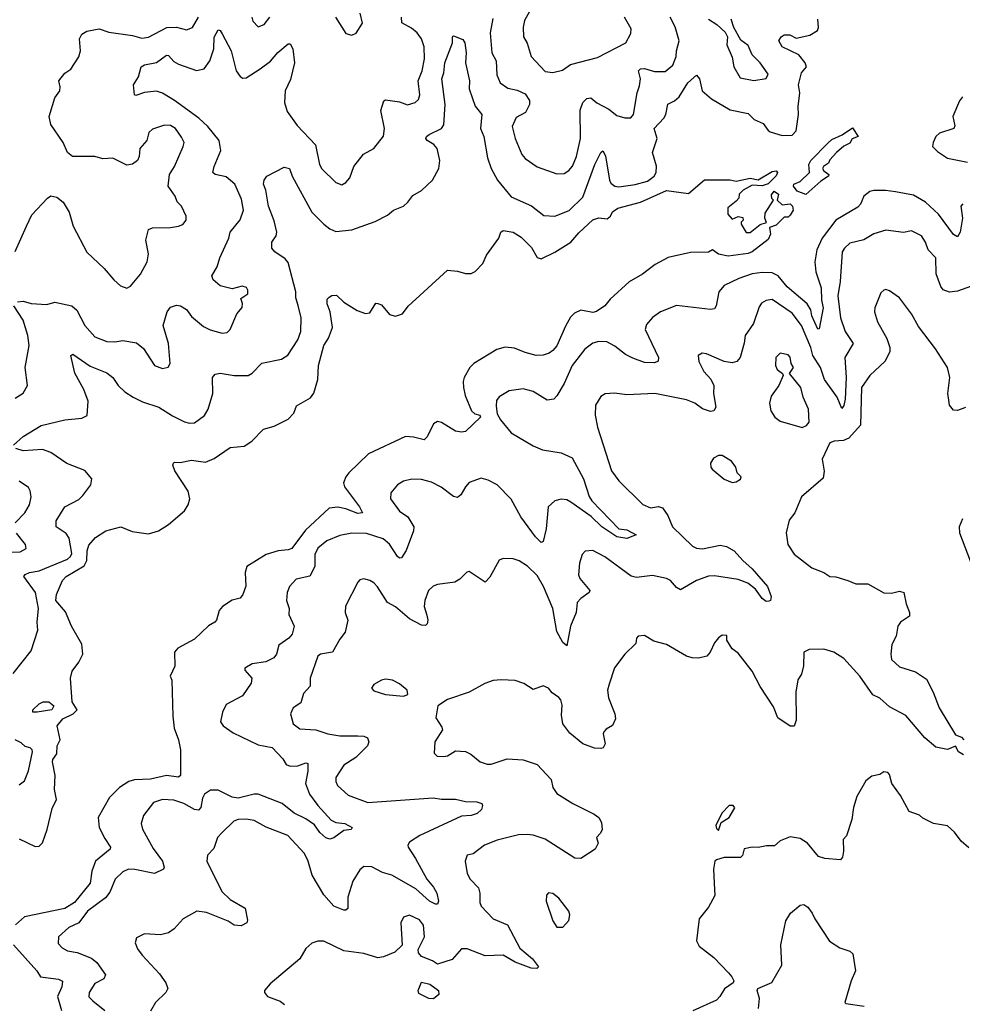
# Model space of a CAD drawing. Extents: x 1839239 to 1929705, y 762242 to 910352.
# Tile 414 of 429: x 1889368 to 1894100, y 900716 to 905662. Entities that reach past the tile are written whole.
import ezdxf

# ---------------------------------------------------------------- set-up
doc = ezdxf.new("R2010")
doc.units = 0

msp = doc.modelspace()

# ---------------------------------------------------------------- linework, layer by layer
at = {"layer": '0CON10XD'}
for points in [[(1889939.2, 905335), (1889964.6, 905375), (1889977.1, 905425), (1889994.7, 905435.3), (1890055, 905446), (1890105, 905483.3), (1890115, 905481.1), (1890141.2, 905451.2), (1890165, 905437.6), (1890255, 905406.7), (1890293.8, 905415), (1890322.5, 905455), (1890342.5, 905515), (1890345, 905573.3), (1890365, 905610), (1890375, 905606.7), (1890385, 905591.2), (1890430, 905505), (1890455, 905404), (1890475, 905375.8), (1890488.3, 905368.3), (1890505, 905370), (1890575, 905415.3), (1890626.6, 905453.4), (1890663.8, 905496.2), (1890715, 905540.8), (1890725, 905540), (1890739.6, 905515), (1890748.2, 905445), (1890728.1, 905361.9), (1890700, 905305), (1890697.9, 905245), (1890711.1, 905201.1), (1890761.1, 905131.1), (1890852.4, 905032.4), (1890873.3, 904935), (1890885, 904912), (1890955, 904844), (1890985, 904832.5), (1891005, 904844.2), (1891025, 904866.7), (1891045.7, 904925), (1891094.5, 904985.5), (1891146.2, 905015), (1891195, 905077.5), (1891199.4, 905115), (1891180.4, 905205), (1891195.6, 905254.4), (1891205, 905258.6), (1891275, 905249.6), (1891315, 905234.4), (1891353.6, 905246.4), (1891369.8, 905260.2), (1891377.3, 905285), (1891368.1, 905355), (1891388.7, 905405), (1891400.7, 905465), (1891398.5, 905525), (1891384.5, 905565), (1891363.1, 905595), (1891335, 905619.2), (1891286.1, 905646.1), (1891285.4, 905675)], [(1890532.5, 905675), (1890538.8, 905655), (1890565, 905626.2), (1890595, 905638), (1890624.3, 905675)], [(1890954.1, 905674.1), (1891005, 905592.5), (1891035, 905583.3), (1891056.4, 905593.6), (1891088.8, 905645), (1891076.7, 905695)], [(1891935, 905717.5), (1891902.3, 905657.7), (1891894.6, 905624.6), (1891896.7, 905575), (1891914.6, 905544.6), (1891936.2, 905476.2), (1892005, 905401.2), (1892045, 905396.2), (1892092.3, 905407.7), (1892133.3, 905436.7), (1892267.9, 905472.1), (1892410, 905545), (1892435, 905592.5), (1892437.1, 905615), (1892404.6, 905674.6)], [(1890180.9, 905070.9), (1890150.6, 905115), (1890125, 905130.4), (1890095, 905132.7), (1890035, 905111.4), (1890016, 905095), (1890006, 905055), (1889971.9, 905015), (1889967.5, 904975), (1889958.8, 904955), (1889935, 904936.2), (1889905, 904931.2), (1889835, 904965.6), (1889785, 904962.2), (1889745, 904974), (1889633.3, 904975), (1889608, 904995), (1889585.8, 905045), (1889523.8, 905135), (1889516.2, 905175), (1889545, 905270), (1889568.8, 905305), (1889571.2, 905325), (1889564, 905355), (1889595, 905393.8), (1889625, 905413.8), (1889664.3, 905475), (1889673.1, 905505), (1889667.5, 905565), (1889680.2, 905589.8), (1889705, 905604.4), (1889766.6, 905616.6), (1889815, 905598.5), (1889935, 905581.5), (1889980.7, 905569.3), (1890015, 905573.8), (1890107.3, 905622.7), (1890154.7, 905624.7), (1890205, 905610.6), (1890235, 905622.5), (1890266.3, 905673.7)], [(1891717.1, 904967.1), (1891735.5, 904915), (1891767.1, 904855), (1891835, 904772.5), (1891936.4, 904726.4), (1891998.8, 904678.8), (1892055, 904674.6), (1892126, 904704), (1892195, 904771.1), (1892254.8, 904935.2), (1892284.6, 904995.4), (1892295, 905003.3), (1892308.7, 904978.7), (1892328.8, 904855), (1892335, 904841.4), (1892355, 904825.6), (1892375, 904821.5), (1892456.8, 904833.2), (1892518.7, 904851.3), (1892552.5, 904875), (1892563.6, 904895), (1892564.2, 904925.8), (1892545.3, 904995), (1892568.7, 905065), (1892552.3, 905115), (1892602.2, 905167.8), (1892611.2, 905185), (1892622.3, 905237.7), (1892655, 905253.8), (1892679.1, 905275), (1892721.1, 905345), (1892765, 905383.8), (1892780, 905365), (1892793.5, 905305), (1892840.8, 905265), (1892935, 905209.2), (1893025, 905190.9), (1893055, 905159.6), (1893100.7, 905140.7), (1893124.7, 905104.7), (1893135, 905099.1), (1893195, 905080), (1893245, 905081.9), (1893265, 905103.8), (1893278.2, 905185), (1893275.4, 905225), (1893283.3, 905295), (1893278.2, 905335), (1893292.2, 905395), (1893317.5, 905425), (1893310.8, 905445), (1893279.5, 905485), (1893195.6, 905525), (1893178.8, 905555), (1893189.6, 905575), (1893206.2, 905585), (1893234, 905585), (1893265, 905569.2), (1893335, 905584.4), (1893372, 905608), (1893378.3, 905621.7), (1893374.6, 905664.6)], [(1891743.1, 905666.9), (1891729.7, 905595), (1891737.5, 905495), (1891759.6, 905455), (1891762.7, 905385), (1891780.6, 905345), (1891818, 905318), (1891865, 905308.4), (1891905, 905288.9), (1891926.7, 905255), (1891927.1, 905235), (1891907, 905195), (1891860.2, 905169.8), (1891840.4, 905125), (1891855.6, 905065), (1891889.4, 904985), (1891905, 904964.4), (1891965, 904923.1), (1892065, 904886.9), (1892101.3, 904888.7), (1892125, 904904.3), (1892143.3, 904926.7), (1892163.1, 904975), (1892182.7, 905065), (1892181.9, 905208.1), (1892194.1, 905245.9), (1892215, 905265.6), (1892235, 905269.5), (1892265, 905243.3), (1892325, 905212.1), (1892365, 905181.1), (1892405, 905169.2), (1892435, 905168), (1892448.6, 905185), (1892466.9, 905295), (1892478.9, 905328.9), (1892483.6, 905365), (1892474.8, 905405), (1892483.6, 905415), (1892505, 905417.2), (1892555, 905402.2), (1892608.8, 905401.2), (1892647.1, 905432.9), (1892663.6, 905476.4), (1892664.7, 905505.3), (1892677.8, 905555), (1892657.5, 905625), (1892633.7, 905673.7)], [(1892824.8, 905664.8), (1892867.6, 905637.6), (1892909.6, 905599.6), (1892920.7, 905575), (1892918.2, 905535), (1892943.9, 905473.9), (1892952.5, 905425), (1892985, 905370), (1893054, 905356), (1893115, 905366.7), (1893125, 905387.5), (1893084.5, 905444.5), (1893045.6, 905485), (1893025, 905532.9), (1892988.5, 905558.5), (1892952.4, 905622.4), (1892939.6, 905665)], [(1889336.2, 903525), (1889385, 903568.9), (1889475, 903623.1), (1889595, 903652.7), (1889680.2, 903659.8), (1889706.1, 903673.9), (1889711.1, 903745), (1889689.4, 903805), (1889645, 903886.2), (1889624.2, 903975), (1889635, 903982), (1889721.2, 903921.2), (1889805, 903888.5), (1889835.5, 903865), (1889862.5, 903825), (1889895, 903792.5), (1889938, 903765), (1889985, 903742.7), (1890066, 903716), (1890135, 903671.5), (1890195, 903642.2), (1890220, 903635), (1890245, 903636.7), (1890295, 903673.3), (1890313.8, 903705), (1890337.7, 903785), (1890335.8, 903864.2), (1890349.5, 903880.5), (1890375, 903887.1), (1890445, 903874.6), (1890515, 903873.8), (1890535, 903885.6), (1890583.6, 903936.4), (1890682.6, 903957.4), (1890713.7, 903976.3), (1890765, 904054), (1890778.9, 904095), (1890780.5, 904165), (1890765.6, 904225.6), (1890754.1, 904265), (1890753.8, 904295), (1890715, 904442.9), (1890701, 904461), (1890648.1, 904495), (1890634.5, 904515), (1890634.4, 904545), (1890654.6, 904575.4), (1890658.2, 904595), (1890645, 904652), (1890616.2, 904725), (1890603.8, 904805), (1890591.9, 904835), (1890595.7, 904855), (1890608.8, 904875), (1890695, 904920.3), (1890722.5, 904915), (1890735.9, 904875), (1890835, 904695.4), (1890895, 904634.7), (1890925, 904610.8), (1890955, 904597.5), (1891035, 904606.9), (1891152.1, 904647.9), (1891215, 904680), (1891245, 904704.2), (1891295, 904725.8), (1891315.7, 904745), (1891341.7, 904778.3), (1891385, 904804.3), (1891440.6, 904855), (1891471.3, 904915), (1891476.8, 904955), (1891463.6, 905015), (1891447.5, 905035), (1891413.1, 905055), (1891406.5, 905065), (1891409.4, 905075), (1891423.3, 905085), (1891485.5, 905114.5), (1891496.7, 905133.3), (1891503.6, 905235), (1891486.5, 905365), (1891497.5, 905395), (1891502.7, 905445), (1891540.8, 905545), (1891540, 905575), (1891545, 905580), (1891592.1, 905562.1), (1891602.9, 905545), (1891609.4, 905495), (1891606.2, 905445), (1891625.5, 905355), (1891623.8, 905315), (1891655, 905228), (1891688.1, 905185), (1891681.5, 905115), (1891697.1, 905075), (1891717.1, 904967.1)], [(1889357.5, 904245), (1889385, 904248), (1889425, 904236.1), (1889505, 904231.5), (1889545, 904243.7), (1889630, 904225), (1889655, 904202.9), (1889695.6, 904125), (1889745, 904068.9), (1889805, 904045.6), (1889845, 904043.3), (1889885, 904050), (1889955, 904038.6), (1889990.3, 904010.3), (1890044, 903925), (1890085, 903909.2), (1890113, 903917), (1890122.5, 903935), (1890114.4, 904035), (1890088.6, 904125), (1890108.6, 904195), (1890125, 904218), (1890155, 904228), (1890175, 904224.2), (1890205, 904205.7), (1890230.2, 904170.2), (1890291.2, 904121.2), (1890324.6, 904104.6), (1890385, 904087.8), (1890408.9, 904091.1), (1890424.2, 904105), (1890458.8, 904185), (1890484.1, 904215.9), (1890486.1, 904236.1), (1890478.3, 904261.7), (1890512.5, 904285), (1890513, 904303), (1890505.9, 904315.9), (1890485, 904322.5), (1890435, 904310), (1890375, 904324.2), (1890339.2, 904355), (1890332.9, 904375), (1890359.7, 904420.3), (1890373.1, 904465), (1890417.8, 904565), (1890424.4, 904595), (1890475, 904656), (1890491.5, 904705), (1890480.9, 904760.9), (1890447.8, 904835), (1890405, 904873.1), (1890350, 904885), (1890338.1, 904895), (1890343.9, 904925), (1890377.1, 905005), (1890368.9, 905055), (1890311.8, 905125), (1890267, 905167), (1890145, 905255.3), (1890085, 905292.9), (1890055, 905303.1), (1889995, 905295.9), (1889951.1, 905281.1), (1889944.3, 905285), (1889939.2, 905335)], [(1894100.8, 905275), (1894085.9, 905254.1), (1894052.9, 905175), (1894062, 905128), (1894056.7, 905115), (1893985, 905091.5), (1893967.5, 905075), (1893952.9, 905045), (1893950.6, 905025), (1893975, 905000), (1894025, 904965.5), (1894125, 904946.4)], [(1893315, 904783.8), (1893270, 904800), (1893252, 904825), (1893253.8, 904835), (1893285, 904848.5), (1893332, 904895), (1893328.8, 904935), (1893338.8, 904955), (1893425, 905042), (1893445, 905060), (1893497, 905083), (1893548.8, 905118.8), (1893577.5, 905075), (1893546.7, 905063.3), (1893535, 905041.4), (1893505, 905026.9), (1893468, 904995), (1893435, 904957.5), (1893428.3, 904941.7), (1893402.5, 904925), (1893397.5, 904915), (1893405, 904902.5), (1893430, 904885), (1893427.5, 904875), (1893389.7, 904850.3), (1893315, 904783.8)], [(1889345, 904498), (1889402.2, 904625), (1889428.7, 904681.3), (1889507.5, 904765), (1889525, 904776.7), (1889555, 904770), (1889586.7, 904745), (1889616.2, 904695), (1889636, 904625), (1889705, 904493.8), (1889792.7, 904412.7), (1889840, 904355), (1889874.2, 904324.2), (1889905, 904314), (1889925, 904324), (1889975, 904384), (1890008.1, 904445), (1890014.4, 904485), (1890000.8, 904555), (1890015, 904607.5), (1890035, 904616.7), (1890125, 904617.5), (1890165, 904624), (1890186.8, 904633.2), (1890204, 904655), (1890204, 904675), (1890180, 904725), (1890157.7, 904747.7), (1890148, 904775), (1890114, 904825), (1890120, 904885), (1890145.9, 904924.1), (1890189.4, 905025), (1890192.9, 905045), (1890180.9, 905070.9)], [(1889365, 901547.1), (1889445, 901509.2), (1889465, 901510.8), (1889482, 901528), (1889506, 901595), (1889530.8, 901699.2), (1889552.5, 901745), (1889543.3, 901795), (1889546.1, 901866.1), (1889532.7, 901935), (1889533.8, 901946.2), (1889554.7, 901975), (1889555.5, 902015), (1889570.4, 902045), (1889555.4, 902115), (1889585, 902149.7), (1889636, 902175), (1889656.2, 902195), (1889631.4, 902235), (1889623.4, 902355), (1889630.9, 902389.1), (1889664.8, 902435.2), (1889684.7, 902475), (1889680.2, 902525), (1889627.5, 902615), (1889598.2, 902688.2), (1889549.5, 902745), (1889553.3, 902775), (1889583.6, 902845), (1889601.8, 902865), (1889691.5, 902918.5), (1889704.3, 902945), (1889706, 902994), (1889715, 903022), (1889748.7, 903061.3), (1889801.2, 903095), (1889875, 903114.4), (1889931.9, 903091.9), (1890015, 903078.8), (1890064.8, 903095.2), (1890114.3, 903125.7), (1890195.5, 903195), (1890214.5, 903225), (1890222.1, 903255), (1890213.4, 903293.4), (1890146.2, 903395), (1890137.5, 903425), (1890140, 903435), (1890145, 903440), (1890173, 903437), (1890231.2, 903448.8), (1890301.2, 903438.8), (1890345, 903457.5), (1890425, 903513.3), (1890495, 903520), (1890533.3, 903545), (1890592.5, 903605), (1890645, 903620.8), (1890715.5, 903654.5), (1890744.2, 903685), (1890757.3, 903722.7), (1890828.3, 903761.7), (1890844, 903786), (1890864.7, 903855), (1890867.3, 903925), (1890894.4, 904025), (1890918.2, 904061.8), (1890938, 904115), (1890927.1, 904195), (1890910.8, 904235), (1890912, 904258), (1890921.7, 904268.3), (1890935, 904276.2), (1890957.7, 904277.7), (1890995, 904243.3), (1891061.3, 904201.3), (1891103.9, 904186.1), (1891125, 904190), (1891155, 904237.5), (1891165, 904236.7), (1891185, 904228.8), (1891225, 904181.2), (1891255, 904172.5), (1891288.8, 904185), (1891317.3, 904222.7), (1891396.2, 904295), (1891515, 904403.3), (1891565, 904398.8), (1891605, 904387.5), (1891635, 904387.5), (1891655, 904397.5), (1891692.3, 904437.7), (1891711.7, 904478.3), (1891772.5, 904565), (1891782.5, 904595), (1891795, 904602.5), (1891845, 904593.8), (1891885, 904569.2), (1891936.8, 904516.8), (1891965, 904467.5), (1891985, 904461.2), (1892055, 904493.8), (1892135, 904544.3), (1892175, 904591.1), (1892245, 904656.5), (1892275, 904666.9), (1892317.7, 904662.3), (1892333.3, 904675), (1892343.4, 904696.6), (1892371.2, 904715), (1892484.7, 904745.3), (1892615, 904804.5), (1892725, 904788.6), (1892805, 904857.5), (1892935, 904858), (1892965, 904850), (1893035, 904866), (1893075, 904857.5), (1893145, 904900), (1893165, 904902.5), (1893172.5, 904895), (1893165, 904877.5), (1893125, 904836.7), (1893095, 904827.5), (1893045, 904830), (1893000, 904805), (1892980, 904785), (1892977.5, 904765), (1892965, 904750), (1892923, 904717), (1892922.5, 904685), (1892945, 904660), (1892975, 904672.5), (1892998.3, 904668.3), (1893000, 904655), (1892990, 904645), (1892990, 904635), (1893015, 904592.5), (1893035, 904592.5), (1893085, 904632.5), (1893117.5, 904642.5), (1893108.6, 904665), (1893109.7, 904690.3), (1893152.5, 904755), (1893144.2, 904764.2), (1893142.7, 904782.7), (1893155, 904800), (1893176.2, 904785), (1893170, 904755), (1893195, 904732.5), (1893235, 904737.5), (1893247.5, 904725), (1893250, 904705), (1893235, 904680), (1893225, 904670), (1893205, 904670), (1893165, 904630), (1893131.7, 904618.3), (1893137.5, 904585), (1893125, 904557.5), (1893044, 904495), (1893025, 904486.7), (1892925, 904474), (1892875, 904483.6), (1892845, 904505.7), (1892825, 904494.2), (1892735, 904492.9), (1892622.9, 904467.1), (1892557.6, 904432.4), (1892495, 904383.8), (1892426.9, 904345), (1892331.8, 904258.2), (1892305, 904223.8), (1892264.2, 904195.8), (1892245, 904191.5), (1892185, 904202.8), (1892152.4, 904187.6), (1892132.9, 904167.1), (1892107.7, 904122.2), (1892065, 904023.3), (1892045, 903999.6), (1892025, 903987.1), (1891995, 903976.7), (1891960, 903975), (1891905, 903989.4), (1891852.1, 904012.1), (1891805, 904016.5), (1891762.9, 904005), (1891648.1, 903935), (1891628.1, 903915), (1891599.4, 903865), (1891593.5, 903845), (1891595.4, 903815), (1891603.9, 903775), (1891636.7, 903696.7), (1891652.4, 903682.4), (1891678, 903675), (1891681.2, 903665), (1891606.1, 903593.9), (1891585, 903590), (1891555.8, 903595.8), (1891485, 903638), (1891465, 903643.8), (1891445, 903631.2), (1891414.1, 903565.9), (1891397.7, 903552.3), (1891345, 903565.6), (1891305, 903567.8), (1891119.5, 903480.5), (1891019.5, 903385), (1891004.6, 903365), (1890993.6, 903335), (1890999.2, 903315), (1891074.4, 903215), (1891088.8, 903185), (1891065, 903182.3), (1891005, 903205.4), (1890965, 903213.1), (1890921.7, 903208.3), (1890802.3, 903097.7), (1890733.5, 903006.5), (1890715, 902998.8), (1890665.9, 902994.1), (1890606, 902975), (1890508, 902915), (1890499.2, 902885), (1890503.6, 902816.4), (1890488.8, 902775)], [(1894103.1, 904736.9), (1894093.1, 904725), (1894100.5, 904665), (1894088.1, 904595), (1894075, 904571.2), (1894055, 904583.1), (1893979.6, 904685), (1893915, 904745.3), (1893855, 904779.6), (1893765, 904797.3), (1893714.5, 904804.5), (1893655, 904804.4), (1893635, 904798.6), (1893604.6, 904775), (1893588.4, 904735), (1893575, 904719.6), (1893464.7, 904655.3), (1893396.7, 904565), (1893368.9, 904505), (1893359.7, 904445), (1893364.6, 904395.4), (1893391.1, 904315), (1893392.3, 904252.3), (1893401.6, 904215), (1893380.7, 904109.3), (1893375, 904106.7), (1893345, 904174.4), (1893339.5, 904205), (1893320.5, 904235), (1893220.8, 904320.8), (1893175, 904375.3), (1893145, 904389.7), (1893095, 904392.4), (1893045, 904384.7), (1892978.1, 904361.9), (1892905, 904327.5), (1892877.8, 904295), (1892863.8, 904223.8), (1892855, 904210), (1892835, 904205.8), (1892665, 904226.9), (1892585, 904194.4), (1892545, 904165.8), (1892515, 904130), (1892507.3, 904105), (1892575.4, 903965), (1892572.7, 903947.3), (1892555, 903937.9), (1892505, 903939.1), (1892445, 903962), (1892409.3, 903979.3), (1892355, 904022), (1892315, 904042.9), (1892274.5, 904045.5), (1892245, 904037.1), (1892205, 904007.5), (1892142.1, 903925), (1892101.5, 903835), (1892065, 903772), (1892048.8, 903755), (1892015, 903751.4), (1891945, 903794.4), (1891895, 903806.9), (1891825, 903798), (1891775, 903768), (1891761.7, 903748.3), (1891759.1, 903720.9), (1891765, 903682), (1891781.7, 903651.7), (1891835, 903586.8), (1891945, 903521.2), (1891991.9, 903501.9), (1892085.5, 903485.5), (1892141.9, 903461.9), (1892198.4, 903355), (1892226.6, 903266.6), (1892240.4, 903245), (1892375, 903104.3), (1892415, 903100), (1892462.5, 903075), (1892415, 903056), (1892365, 903064.6), (1892290.6, 903115), (1892236.4, 903166.4), (1892135, 903238.2), (1892115, 903249.6), (1892086.4, 903253.6), (1892055, 903244.5), (1892020, 903215), (1892011.2, 903105), (1891995, 903041.2), (1891985, 903036), (1891957.7, 903065), (1891883.3, 903165), (1891835, 903253.9), (1891765, 903325.5), (1891719.5, 903349.5), (1891685, 903358.5), (1891625, 903337.1), (1891605, 903315.8), (1891582.9, 903275), (1891565, 903261.9), (1891545, 903266.9), (1891484, 903314), (1891435, 903338.1), (1891385, 903352.5), (1891335.9, 903354.1), (1891295, 903344), (1891264, 903325), (1891230.8, 903285), (1891229.4, 903255), (1891275, 903193.5), (1891315.8, 903165), (1891346, 903115), (1891344.2, 903095), (1891307.7, 902995), (1891285, 902959.5), (1891275, 902957.8), (1891265, 902965.6), (1891225, 903027.5), (1891192.5, 903055), (1891108.5, 903081.5), (1891035, 903083.1), (1890975, 903071.5), (1890909.2, 903045), (1890865, 903006.9), (1890848.8, 902975), (1890849.4, 902915), (1890825, 902867.1), (1890755, 902851.1), (1890721.9, 902815), (1890710, 902785), (1890707.5, 902745), (1890720, 902705), (1890718.9, 902675), (1890745.5, 902615), (1890735.6, 902575), (1890718.6, 902555), (1890669.4, 902520.6), (1890656.9, 902475), (1890643.8, 902456.2), (1890603.4, 902436.6), (1890535, 902427.3), (1890497.5, 902405), (1890498.6, 902395), (1890532.9, 902355), (1890530.3, 902329.7), (1890486, 902265), (1890405, 902222), (1890385.9, 902184.1), (1890376.7, 902135), (1890390, 902115), (1890440.2, 902080.2), (1890565, 902019.7), (1890635, 902006.7), (1890688.5, 901948.5), (1890705, 901921.3), (1890725, 901911.7), (1890763.8, 901915), (1890805, 901928.5), (1890815, 901925.8), (1890815, 901887.5), (1890802, 901825), (1890822, 901772), (1890864.5, 901714.5), (1890931, 901641), (1890955, 901630), (1891000, 901625), (1891036.2, 901605), (1891032.5, 901595), (1890995, 901589.5), (1890945, 901551.9), (1890925, 901545.8), (1890905, 901553.1), (1890875, 901580), (1890848, 901618), (1890805, 901648.4), (1890745, 901677), (1890685, 901724.2), (1890565, 901772.2), (1890545, 901772.4), (1890465, 901752.2), (1890435, 901757.6), (1890365, 901792.7), (1890325, 901792.2), (1890295, 901771.4), (1890285, 901751.2), (1890277.5, 901705), (1890265, 901691.5), (1890245, 901695.4), (1890192.5, 901725), (1890141.2, 901741.2), (1890085, 901745.5), (1890040.5, 901729.5), (1889988.9, 901665), (1889978.1, 901625), (1889985, 901596.2), (1890038.5, 901498.5), (1890084.4, 901435), (1890092.9, 901405), (1890090, 901395), (1890045, 901374.1), (1889946.2, 901393.8), (1889915, 901394.4), (1889885, 901381.9), (1889846.5, 901345), (1889820.5, 901279.5), (1889799, 901251), (1889707.9, 901185), (1889665, 901125.3), (1889615, 901102.5), (1889563.1, 901055), (1889561.7, 901021.7), (1889580.6, 901000.6), (1889608.8, 900985), (1889656, 900976), (1889727.9, 900947.9), (1889755.9, 900925.9), (1889798.6, 900865), (1889790, 900845), (1889745, 900820.5), (1889716.5, 900775), (1889714.7, 900754.7), (1889735, 900734.5), (1889795.3, 900685.3)], [(1894145, 904323.6), (1894075, 904298.1), (1894035, 904293), (1894004.3, 904305), (1893991.4, 904321.4), (1893969.1, 904385), (1893967.3, 904465), (1893927.7, 904505), (1893915.6, 904545), (1893895.4, 904575.4), (1893845, 904600.8), (1893805, 904592.9), (1893715, 904604.4), (1893655, 904585.5), (1893605, 904555.5), (1893535, 904538.5), (1893507.8, 904515), (1893496.5, 904495), (1893487.2, 904347.2), (1893474.2, 904275), (1893488.9, 904165), (1893511.9, 904095), (1893551.5, 904035), (1893510.7, 903965), (1893516.6, 903865), (1893511.1, 903755), (1893505, 903723.8), (1893495, 903708.8), (1893471.5, 903765), (1893407.5, 903855), (1893387.1, 903915), (1893350, 903975), (1893339.2, 904015), (1893291.7, 904125), (1893245, 904188), (1893145, 904256.7), (1893115, 904251.9), (1893092.2, 904237.8), (1893080, 904220), (1893050.9, 904135), (1893009.6, 904075), (1893005, 904036.7), (1892984.6, 903965.4), (1892967.1, 903945), (1892945, 903937.5), (1892905, 903944.5), (1892815, 903983.1), (1892793, 903987), (1892774, 903975), (1892777.1, 903945), (1892801.5, 903895), (1892836.6, 903856.6), (1892852.5, 903825), (1892851.5, 903785), (1892863.1, 903715), (1892853, 903697), (1892835, 903694.4), (1892795, 903706.5), (1892756.9, 903735), (1892715, 903752.7), (1892556.5, 903783.5), (1892415, 903777.1), (1892354.3, 903785.7), (1892307.3, 903782.7), (1892285, 903768.8), (1892259.2, 903725), (1892257.1, 903675), (1892268.1, 903615), (1892338.1, 903395), (1892376, 903346), (1892496.7, 903226.7), (1892535, 903210), (1892575, 903216.9), (1892595, 903210), (1892621.8, 903171.8), (1892644.5, 903115), (1892745, 903016.9), (1892765, 903006.7), (1892795, 903004.5), (1892885, 903021.8), (1892916.2, 903015), (1892953.7, 902993.7), (1892997.5, 902945), (1893045, 902904.4), (1893121.2, 902815), (1893140, 902765), (1893137.5, 902745), (1893129.3, 902740.7), (1893115, 902740), (1893095, 902753.8), (1893061.7, 902801.7), (1893022.4, 902832.4), (1892975, 902850.4), (1892855, 902868.4), (1892825, 902866.5), (1892765, 902845.3), (1892685, 902797.8), (1892665, 902809.4), (1892635.6, 902845), (1892615, 902854.6), (1892545, 902870.4), (1892465, 902860.7), (1892437.2, 902867.2), (1892305, 902964.4), (1892245, 902995.6), (1892207, 902993), (1892192, 902975), (1892178.7, 902931.3), (1892173.6, 902873.6), (1892180, 902855), (1892230, 902795), (1892227.1, 902785), (1892184.5, 902755), (1892166.9, 902735), (1892161.1, 902685), (1892133.1, 902615), (1892115, 902517.5), (1892095, 902534.2), (1892065, 902589.2), (1892043.7, 902705), (1891997, 902815), (1891965, 902869.3), (1891917.6, 902917.6), (1891875, 902944.2), (1891845, 902954), (1891794.1, 902955.9), (1891775, 902946.7), (1891728.3, 902861.7), (1891705, 902836.7), (1891625, 902890), (1891612.7, 902887.3), (1891577.9, 902852.1), (1891553, 902837), (1891465, 902825.6), (1891442.8, 902817.2), (1891420, 902795), (1891401.4, 902745), (1891398.6, 902715), (1891411.1, 902671.1), (1891417.5, 902645), (1891412.7, 902627.3), (1891405, 902618.8), (1891385, 902620), (1891325, 902651.9), (1891255, 902713.3), (1891215, 902734.4), (1891163.8, 902813.8), (1891145, 902832.9), (1891125, 902845.7), (1891095, 902854), (1891075, 902848), (1891065, 902836.7), (1891003.2, 902716.8), (1891001.4, 902685), (1891015.6, 902645), (1891002.5, 902585), (1890975, 902550), (1890938, 902485), (1890877.5, 902475), (1890864.2, 902465), (1890825.7, 902355), (1890826, 902315), (1890791.8, 902278.2), (1890779.1, 902230.9), (1890740, 902205), (1890727.8, 902175), (1890741.4, 902125), (1890775, 902100), (1890855, 902095.4), (1890915, 902074.7), (1890974.2, 902064.2), (1891065, 902065.4), (1891095, 902063.1), (1891113.8, 902055), (1891120.8, 902035), (1891114.2, 902015), (1891055, 901956.7), (1890995, 901917.8), (1890955.7, 901855), (1890954.4, 901835), (1890962.9, 901815), (1891016.6, 901766.6), (1891115, 901730.4), (1891443.4, 901753.4), (1891485, 901747.1), (1891555, 901747.5), (1891605, 901734.5), (1891663.1, 901733.1), (1891688, 901725), (1891691.4, 901715), (1891685.6, 901695), (1891664, 901675), (1891635, 901664.5), (1891585, 901660.6), (1891375.8, 901564.2), (1891325, 901531.2), (1891316, 901515), (1891317.5, 901505), (1891355, 901448.9), (1891411.1, 901345), (1891445.5, 901305), (1891461.1, 901275), (1891470, 901235), (1891465, 901220), (1891455, 901220), (1891425, 901234.7), (1891356.5, 901296.5), (1891236.4, 901365), (1891188.9, 901378.9), (1891135, 901406.5), (1891095, 901408.6), (1891075, 901391.2), (1891041.1, 901335), (1891015.4, 901255), (1891015, 901197.5), (1891005, 901188.8), (1890995, 901190), (1890945, 901209.5), (1890895, 901266.5), (1890836.2, 901365), (1890815, 901441.2), (1890795.3, 901475.3), (1890714.6, 901564.6), (1890605.3, 901605.3), (1890545, 901640), (1890505, 901647.1), (1890465, 901645.4), (1890443.4, 901636.6), (1890382, 901578), (1890360.6, 901555), (1890341.8, 901498.2), (1890310, 901465), (1890308.1, 901435), (1890383, 901283), (1890425, 901242.7), (1890499.6, 901199.6), (1890511.7, 901138.3), (1890508, 901125), (1890479.7, 901110.3), (1890445, 901113.1), (1890414, 901134), (1890305, 901176.8), (1890256.4, 901183.6), (1890188, 901145), (1890144.2, 901095), (1890115, 901075.7), (1890075, 901065.7), (1889995, 901070), (1889955, 901050), (1889948, 901025), (1889959.2, 900995), (1889982.6, 900962.6), (1890070.3, 900870.3), (1890100.8, 900825), (1890112, 900795), (1890102, 900775), (1890049.2, 900725), (1890025, 900682.5)], [(1894115, 903714), (1894075, 903698.8), (1894055, 903701.2), (1894036.2, 903725), (1894031.2, 903751.2), (1894027.5, 903785), (1894037.1, 903865), (1894025.6, 903915), (1893965, 904009.2), (1893880.3, 904120.3), (1893844, 904185), (1893784.3, 904264.3), (1893735, 904300), (1893715, 904306.7), (1893705, 904303.3), (1893690.5, 904289.5), (1893660, 904215), (1893658.6, 904195), (1893674.4, 904144.4), (1893720.3, 904060.3), (1893735.8, 904015), (1893735.7, 903995), (1893713.1, 903946.9), (1893634.8, 903875.3), (1893593.8, 903815), (1893588.9, 903625), (1893530.8, 903559.2), (1893502.5, 903547.5), (1893455.8, 903544.2), (1893434, 903536), (1893396.9, 903455), (1893406.6, 903393.4), (1893401.2, 903358.8), (1893292.5, 903265), (1893258.8, 903185), (1893231.2, 903148.8), (1893216, 903085), (1893224, 903025), (1893255, 902978), (1893345, 902908.8), (1893405, 902885.9), (1893435, 902865.5), (1893465, 902863.1), (1893525.6, 902845.6), (1893565, 902827.5), (1893625, 902827.5), (1893705, 902783.3), (1893745, 902780.6), (1893785, 902792), (1893806, 902785), (1893817.7, 902727.7), (1893834, 902685), (1893833.8, 902666.2), (1893788.8, 902635), (1893775.8, 902615), (1893767.5, 902565), (1893745.8, 902524.2), (1893740.8, 902475), (1893745, 902447.5), (1893785, 902410.8), (1893865, 902386.7), (1893919.5, 902349.5), (1893952.7, 902285), (1893982.9, 902205), (1894065, 902070), (1894095, 902057.5), (1894108, 902045)], [(1889345, 903760), (1889385, 903786.2), (1889408, 903825), (1889395.5, 903915), (1889415.3, 904025.3), (1889409.3, 904075), (1889385, 904152), (1889338, 904225)], [(1893295, 903614), (1893317.3, 903622.7), (1893330.5, 903639.5), (1893328.1, 903705), (1893300, 903765), (1893289.2, 903815), (1893232.5, 903885), (1893252.5, 903915), (1893241.2, 903935), (1893235, 903966.7), (1893225, 903978), (1893185, 903987.1), (1893163.1, 903965), (1893161.8, 903925), (1893170.9, 903905), (1893196.7, 903885), (1893200, 903875), (1893178, 903825), (1893139.5, 903770.5), (1893132, 903735), (1893137.7, 903697.7), (1893158.8, 903665), (1893185, 903645.7), (1893295, 903614)], [(1889335, 902378.6), (1889425, 902492.5), (1889458.8, 902595), (1889456.1, 902635), (1889463.2, 902705), (1889447.3, 902785), (1889389.4, 902865), (1889395.8, 902875), (1889417.5, 902885), (1889465, 902892.8), (1889608.1, 902951.9), (1889623.5, 902965), (1889629, 902981), (1889617, 903057), (1889601.9, 903081.9), (1889550.6, 903115), (1889550.9, 903145), (1889595.3, 903214.7), (1889665, 903252.5), (1889685, 903271.4), (1889725.7, 903325), (1889730.8, 903355), (1889695, 903396.9), (1889605, 903433.1), (1889525, 903488.1), (1889482.5, 903502.5), (1889385, 903496.7), (1889347.9, 903507.9)], [(1892945, 903337.5), (1892965, 903340), (1892986.4, 903353.6), (1892990, 903365), (1892970, 903385), (1892963.3, 903415), (1892941.2, 903445), (1892895, 903472), (1892875, 903472), (1892850.3, 903459.7), (1892836.2, 903435), (1892836.7, 903415), (1892843.3, 903405), (1892905, 903353.8), (1892945, 903337.5)], [(1889345.7, 903135), (1889393.1, 903185), (1889416.4, 903225), (1889425.4, 903265.4), (1889421.1, 903295), (1889412, 903312), (1889365, 903343.3)], [(1894100, 903155), (1894083.8, 903115), (1894086.2, 903085), (1894152, 902908)], [(1889305, 902987.3), (1889370.3, 902989.7), (1889400, 903005), (1889397.5, 903025), (1889352.6, 903082.6)], [(1890488.8, 902775), (1890475, 902756.2), (1890435, 902746.7), (1890385.6, 902715), (1890370, 902695), (1890356.2, 902645), (1890347.5, 902635), (1890315, 902616.7), (1890245, 902550.8), (1890162, 902505), (1890145.8, 902485), (1890147.1, 902415), (1890123.8, 902365), (1890131.2, 902345), (1890135.9, 902164.1), (1890143.1, 902103.1), (1890165.4, 902045.4), (1890174.8, 901995), (1890174.5, 901865.5), (1890165, 901857.8), (1890105, 901865.2), (1890025, 901847.2), (1889945, 901844), (1889915.2, 901834.8), (1889869.6, 901805), (1889819.2, 901755), (1889761.1, 901655), (1889766.7, 901605), (1889795, 901549.2), (1889824.2, 901505), (1889821.4, 901495), (1889748.2, 901435), (1889729.8, 901385), (1889721.8, 901325), (1889642.5, 901227.5), (1889595, 901197.6), (1889391.9, 901155), (1889346.9, 901115)], [(1894105, 901970), (1894081.2, 901985), (1894065, 902012.5), (1894025, 901995.6), (1893967.3, 902007.3), (1893912, 902055), (1893816.2, 902166.2), (1893735, 902210.4), (1893685, 902254.6), (1893650.5, 902270.5), (1893585, 902363.8), (1893505, 902452.9), (1893455, 902484.3), (1893405, 902500), (1893331.7, 902498.3), (1893304.1, 902485.9), (1893303, 902417), (1893292, 902375), (1893274.3, 902345.7), (1893263.3, 902285), (1893266.4, 902143.6), (1893255, 902113.3), (1893235, 902114.2), (1893172.9, 902155), (1893151.3, 902211.3), (1893085, 902313.3), (1893045, 902390), (1892975, 902480), (1892945, 902502.5), (1892917.5, 902545), (1892918.3, 902568.3), (1892895, 902570), (1892875, 902557.5), (1892855, 902532.5), (1892833.8, 902485), (1892817.5, 902465), (1892775.7, 902454.3), (1892744.1, 902455.9), (1892715, 902464.3), (1892615, 902524.2), (1892550.5, 902540.5), (1892505, 902568), (1892472, 902565), (1892464.2, 902555), (1892460.7, 902529.3), (1892406.2, 902475), (1892353.9, 902406.1), (1892326.2, 902325), (1892319.2, 902295), (1892324.3, 902255), (1892356, 902175), (1892359.5, 902150.5), (1892343.9, 902116.1), (1892311.7, 902098.3), (1892300, 902085), (1892296.7, 902075), (1892306.2, 902025), (1892296.7, 902005), (1892285, 902000.8), (1892253.2, 902003.2), (1892195, 902024.3), (1892128.9, 902078.9), (1892094.4, 902125), (1892088.3, 902168.3), (1892091.2, 902218.8), (1892084.4, 902245), (1892075, 902258.1), (1892041.1, 902281.1), (1892022.5, 902305), (1891995, 902316.7), (1891945, 902297.5), (1891898.3, 902328.3), (1891855, 902343.3), (1891785, 902346.2), (1891745, 902343.3), (1891702.3, 902327.7), (1891625, 902283.8), (1891515, 902246.7), (1891467.5, 902215), (1891456.7, 902155), (1891487.7, 902107.7), (1891490, 902095), (1891451.2, 902035), (1891448.3, 901978.3), (1891463.2, 901963.2), (1891495, 901960.4), (1891515.3, 901964.7), (1891555, 901988.8), (1891605, 901985.8), (1891633, 901973), (1891680, 901935), (1891715, 901922.5), (1891735, 901922.5), (1891815, 901950), (1891895, 901944), (1891965, 901920.8), (1892035.8, 901845.8), (1892044, 901805), (1892064, 901775), (1892145, 901724.5), (1892251.7, 901671.7), (1892274.3, 901654.3), (1892288.8, 901628.8), (1892292, 901595), (1892284.2, 901575.8), (1892263.3, 901555), (1892272.5, 901525), (1892256.6, 901495), (1892185, 901448.9), (1892155, 901450.4), (1892005, 901545.3), (1891945, 901565.8), (1891915, 901569.1), (1891872.3, 901567.7), (1891765, 901541.5), (1891701.2, 901515), (1891645, 901472.5), (1891614, 901465), (1891604.3, 901435), (1891613.8, 901373.8), (1891629.2, 901345), (1891671.8, 901301.8), (1891678.5, 901275), (1891677.2, 901227.2), (1891685, 901209.2), (1891745.3, 901145.3), (1891816.5, 901115), (1891878.5, 900998.5), (1891941.9, 900945), (1891972.5, 900905), (1891963.3, 900896.7), (1891935, 900897.5), (1891855, 900928.9), (1891795, 900962.9), (1891705, 900960.7), (1891614.7, 900994.7), (1891585, 900994.4), (1891538.5, 900941.5), (1891465, 900917.5), (1891440, 900935), (1891385, 900957.1), (1891370, 900975), (1891367.7, 900992.3), (1891400.6, 901055), (1891395, 901113.3), (1891375, 901141.4), (1891325, 901164.2), (1891295, 901153.8), (1891280.8, 901125), (1891287.3, 901012.7), (1891250.9, 900979.1), (1891194.5, 900955.5), (1891165, 900950), (1891095, 900972.2), (1890994.6, 900984.6), (1890895, 901034), (1890865, 901033.8), (1890835, 901023.8), (1890805, 900996.7), (1890773.8, 900945), (1890625, 900820), (1890597.5, 900785), (1890597.5, 900775), (1890612.5, 900755), (1890675, 900732), (1890698, 900715)], [(1891295, 902263.8), (1891317, 902273), (1891312.5, 902295), (1891275, 902326.7), (1891240, 902345), (1891205, 902348.8), (1891185, 902343.8), (1891145, 902322.5), (1891133.3, 902305), (1891145, 902291.2), (1891205, 902271.9), (1891295, 902263.8)], [(1889455, 902183.1), (1889433.2, 902183.2), (1889434.2, 902195), (1889465, 902225.8), (1889485, 902235.8), (1889515, 902235.8), (1889539.2, 902215), (1889529.2, 902195), (1889455, 902183.1)], [(1889365, 901818), (1889391.7, 901838.3), (1889411.7, 901888.3), (1889432.7, 901985), (1889430.3, 901995), (1889420.5, 902005), (1889395, 902010.8), (1889375, 902030.3), (1889345.5, 902045)], [(1894133.1, 901503.1), (1894094.2, 901535), (1894061.1, 901581.1), (1894025, 901612), (1893955, 901624), (1893900.9, 901650.9), (1893885, 901665.8), (1893832.9, 901685), (1893788.6, 901765), (1893746, 901825), (1893735, 901871.2), (1893725, 901881.4), (1893705.7, 901884.3), (1893685, 901870), (1893645, 901862.5), (1893615, 901838.8), (1893570.5, 901759.5), (1893554.2, 901705), (1893545.5, 901644.5), (1893518.2, 901561.8), (1893501.2, 901545), (1893504, 901485), (1893498.8, 901455), (1893488.3, 901441.7), (1893409.3, 901449.3), (1893378.3, 901458.3), (1893322.5, 901525), (1893285, 901550), (1893235, 901557.5), (1893185, 901537.5), (1893157, 901513), (1893117, 901513), (1893075, 901503.8), (1893045, 901506.2), (1893005, 901497.5), (1892997, 901463), (1892986.4, 901453.6), (1892905, 901453.8), (1892865, 901442.5), (1892857.5, 901435), (1892851.2, 901395), (1892853.8, 901325), (1892857, 901263), (1892826, 901205), (1892778, 901145), (1892766.2, 901035), (1892778.3, 901008.3), (1892851.7, 900951.7), (1892926.7, 900875), (1892943.3, 900855), (1892952.5, 900835), (1892950, 900825), (1892906.1, 900793.9), (1892883.3, 900755), (1892865, 900736.7), (1892746.4, 900683.6)], [(1892875, 901590), (1892890, 901630), (1892928.8, 901655), (1892957, 901703), (1892950, 901715), (1892930, 901715), (1892893, 901677), (1892862, 901615), (1892865, 901600), (1892875, 901590)], [(1892065, 901103.8), (1892095, 901104.2), (1892125, 901137.5), (1892129.2, 901165), (1892124, 901185), (1892075, 901250), (1892045, 901272.5), (1892023, 901277), (1892012.5, 901265), (1892010, 901235), (1892044.2, 901135), (1892065, 901103.8)], [(1893076.2, 900695), (1893082, 900745), (1893070, 900785), (1893073.8, 900795), (1893144.2, 900825.8), (1893193.6, 900913.6), (1893188.8, 901015), (1893214.1, 901135.9), (1893237.5, 901175), (1893285, 901213.8), (1893305, 901218), (1893323.8, 901205), (1893346.7, 901175), (1893360, 901145), (1893433, 901033), (1893485, 901000), (1893535, 900983.8), (1893549.5, 900969.5), (1893563.3, 900885), (1893541.2, 900835), (1893510, 900725), (1893515, 900720), (1893607, 900707)], [(1889337.7, 901015), (1889454, 900884), (1889472.7, 900855), (1889562.2, 900842.2), (1889582.9, 900832.9), (1889580, 900805), (1889558.2, 900755), (1889577.9, 900685)], [(1891445, 900743.8), (1891422.5, 900745), (1891371.2, 900771.2), (1891368, 900785), (1891385, 900827.5), (1891427, 900817), (1891470, 900785), (1891472.5, 900765), (1891445, 900743.8)]]:
    msp.add_lwpolyline(points, dxfattribs=at)

doc.saveas('drawing.dxf')
